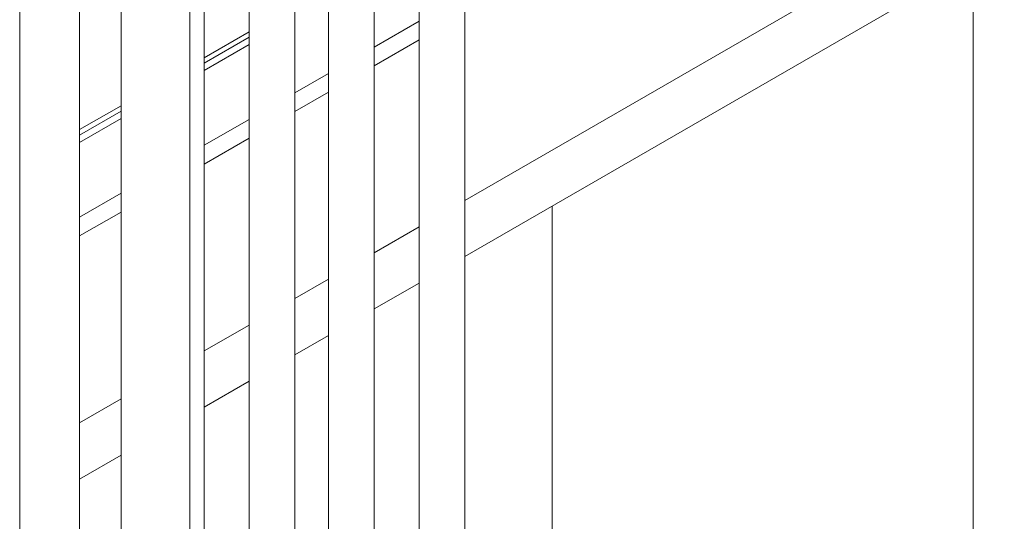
# Model space of a CAD drawing. Header units: millimetres. Extents: x 525 to 29324, y 175 to 20618.
# Tile 265 of 588: x 14240 to 14669, y 13058 to 13277. Entities that reach past the tile are written whole.
import ezdxf

# ---------------------------------------------------------------- set-up
doc = ezdxf.new("R2010")
doc.units = ezdxf.units.MM
doc.linetypes.add('SLD-Centrada-doble', pattern=[12.7, 6.35, -1.27, 1.27, -1.27, 1.27, -1.27])
doc.linetypes.add('SLD-Continua', pattern=[0])

msp = doc.modelspace()

# ---------------------------------------------------------------- linework, layer by layer
at = {"color": 7, "linetype": 'SLD-Continua', "lineweight": 18, "ltscale": 35}
for p, q in [((16077.19, 14146.49), (14433.97, 13197.88)), ((16077.19, 14146.49), (14433.97, 13197.88)), ((16077.19, 14146.49), (14433.97, 13197.88)), ((16070.11, 14117.91), (14433.97, 13173.38)), ((16070.11, 14117.91), (14433.97, 13173.38)), ((16070.11, 14117.91), (14433.97, 13173.38)), ((16070.11, 14117.91), (14433.97, 13173.38)), ((16070.11, 14117.91), (14433.97, 13173.38)), ((16070.11, 14117.91), (14433.97, 13173.38)), ((14413.97, 13599.99), (14413.97, 12664.02)), ((14433.97, 12664.02), (14433.97, 13598.82)), ((14394.37, 12686.88), (14394.37, 13575.96)), ((14374.37, 13564.41), (14374.37, 12686.88)), ((14359.72, 12621.16), (14359.72, 13555.96)), ((14339.72, 13524.82), (14339.72, 12621.16)), ((14320.13, 12644.02), (14320.13, 13513.5)), ((14283.81, 13509.81), (14283.81, 12577.07)), ((14313.81, 12577.07), (14313.81, 13509.86)), ((14265.73, 12604.83), (14265.73, 13482.1)), ((14239.57, 12534.21), (14239.57, 13467)), ((14655.9, 11715.85), (14655.9, 13301.5)), ((14655.9, 11715.85), (14655.9, 13301.5)), ((14655.9, 11715.85), (14655.9, 13301.5)), ((14655.9, 11715.85), (14655.9, 13301.5)), ((14655.9, 11715.85), (14655.9, 13301.5)), ((14655.9, 11715.85), (14655.9, 13301.5)), ((14413.97, 13276.15), (14394.37, 13264.84)), ((14413.97, 13276.15), (14394.37, 13264.84)), ((14413.97, 13276.15), (14394.37, 13264.84)), ((14339.72, 13271.53), (14320.13, 13260.22)), ((14339.72, 13271.53), (14320.13, 13260.22)), ((14339.72, 13271.53), (14320.13, 13260.22)), ((14339.72, 13271.53), (14320.13, 13260.22)), ((14339.72, 13271.53), (14320.13, 13260.22)), ((14339.72, 13265.95), (14320.13, 13254.64)), ((14339.72, 13265.95), (14320.13, 13254.64)), ((14339.72, 13265.95), (14320.13, 13254.64)), ((14339.72, 13265.95), (14320.13, 13254.64)), ((14339.72, 13265.95), (14320.13, 13254.64)), ((14413.97, 13267.99), (14394.37, 13256.68)), ((14413.97, 13267.99), (14394.37, 13256.68)), ((14413.97, 13267.99), (14394.37, 13256.68)), ((14374.37, 13253.29), (14359.72, 13244.84)), ((14374.37, 13253.29), (14359.72, 13244.84)), ((14374.37, 13253.29), (14359.72, 13244.84)), ((14374.37, 13245.13), (14359.72, 13236.67)), ((14374.37, 13245.13), (14359.72, 13236.67)), ((14374.37, 13245.13), (14359.72, 13236.67)), ((14283.81, 13239.26), (14265.73, 13228.82)), ((14283.81, 13239.26), (14265.73, 13228.82)), ((14283.81, 13239.26), (14265.73, 13228.82)), ((14283.81, 13239.26), (14265.73, 13228.82)), ((14283.81, 13239.26), (14265.73, 13228.82)), ((14283.81, 13233.68), (14265.73, 13223.24)), ((14283.81, 13233.68), (14265.73, 13223.24)), ((14283.81, 13233.68), (14265.73, 13223.24)), ((14283.81, 13233.68), (14265.73, 13223.24)), ((14283.81, 13233.68), (14265.73, 13223.24)), ((14339.72, 13233.29), (14320.13, 13221.98)), ((14339.72, 13233.29), (14320.13, 13221.98)), ((14339.72, 13233.29), (14320.13, 13221.98)), ((14339.72, 13225.13), (14320.13, 13213.81)), ((14339.72, 13225.13), (14320.13, 13213.81)), ((14339.72, 13225.13), (14320.13, 13213.81)), ((14283.81, 13201.01), (14265.73, 13190.58)), ((14283.81, 13201.01), (14265.73, 13190.58)), ((14283.81, 13201.01), (14265.73, 13190.58)), ((14283.81, 13192.85), (14265.73, 13182.41)), ((14283.81, 13192.85), (14265.73, 13182.41)), ((14283.81, 13192.85), (14265.73, 13182.41)), ((14472.05, 12694.39), (14472.05, 13195.37)), ((14472.05, 12694.39), (14472.05, 13195.37)), ((14472.05, 12694.39), (14472.05, 13195.37)), ((14472.05, 12694.39), (14472.05, 13195.37)), ((14472.05, 12694.39), (14472.05, 13195.37)), ((14472.05, 12694.39), (14472.05, 13195.37)), ((14413.97, 13186.33), (14394.37, 13175.02)), ((14413.97, 13186.33), (14394.37, 13175.02)), ((14413.97, 13186.33), (14394.37, 13175.02)), ((14374.37, 13163.48), (14359.72, 13155.02)), ((14374.37, 13163.48), (14359.72, 13155.02)), ((14374.37, 13163.48), (14359.72, 13155.02)), ((14413.97, 13161.84), (14394.37, 13150.52)), ((14413.97, 13161.84), (14394.37, 13150.52)), ((14413.97, 13161.84), (14394.37, 13150.52)), ((14413.97, 13161.84), (14394.37, 13150.52)), ((14413.97, 13161.84), (14394.37, 13150.52)), ((14413.97, 13161.84), (14394.37, 13150.52)), ((14339.72, 13143.47), (14320.13, 13132.16)), ((14339.72, 13143.47), (14320.13, 13132.16)), ((14339.72, 13143.47), (14320.13, 13132.16)), ((14374.37, 13138.98), (14359.72, 13130.52)), ((14374.37, 13138.98), (14359.72, 13130.52)), ((14374.37, 13138.98), (14359.72, 13130.52)), ((14374.37, 13138.98), (14359.72, 13130.52)), ((14374.37, 13138.98), (14359.72, 13130.52)), ((14374.37, 13138.98), (14359.72, 13130.52)), ((14339.72, 13118.98), (14320.13, 13107.66)), ((14339.72, 13118.98), (14320.13, 13107.66)), ((14339.72, 13118.98), (14320.13, 13107.66)), ((14339.72, 13118.98), (14320.13, 13107.66)), ((14339.72, 13118.98), (14320.13, 13107.66)), ((14339.72, 13118.98), (14320.13, 13107.66)), ((14283.81, 13111.2), (14265.73, 13100.76)), ((14283.81, 13111.2), (14265.73, 13100.76)), ((14283.81, 13111.2), (14265.73, 13100.76)), ((14283.81, 13086.7), (14265.73, 13076.26)), ((14283.81, 13086.7), (14265.73, 13076.26)), ((14283.81, 13086.7), (14265.73, 13076.26)), ((14283.81, 13086.7), (14265.73, 13076.26)), ((14283.81, 13086.7), (14265.73, 13076.26)), ((14283.81, 13086.7), (14265.73, 13076.26))]:
    msp.add_line(p, q, dxfattribs=at)
at = {"color": 8, "linetype": 'SLD-Centrada-doble', "lineweight": 18, "ltscale": 35}
for p, q in [((14339.72, 13269.17), (14320.13, 13257.85)), ((14339.72, 13269.17), (14320.13, 13257.85)), ((14339.72, 13269.17), (14320.13, 13257.85)), ((14339.72, 13269.17), (14320.13, 13257.85)), ((14339.72, 13269.17), (14320.13, 13257.85)), ((14283.81, 13236.89), (14265.73, 13226.45)), ((14283.81, 13236.89), (14265.73, 13226.45)), ((14283.81, 13236.89), (14265.73, 13226.45)), ((14283.81, 13236.89), (14265.73, 13226.45)), ((14283.81, 13236.89), (14265.73, 13226.45))]:
    msp.add_line(p, q, dxfattribs=at)

doc.saveas('drawing.dxf')
